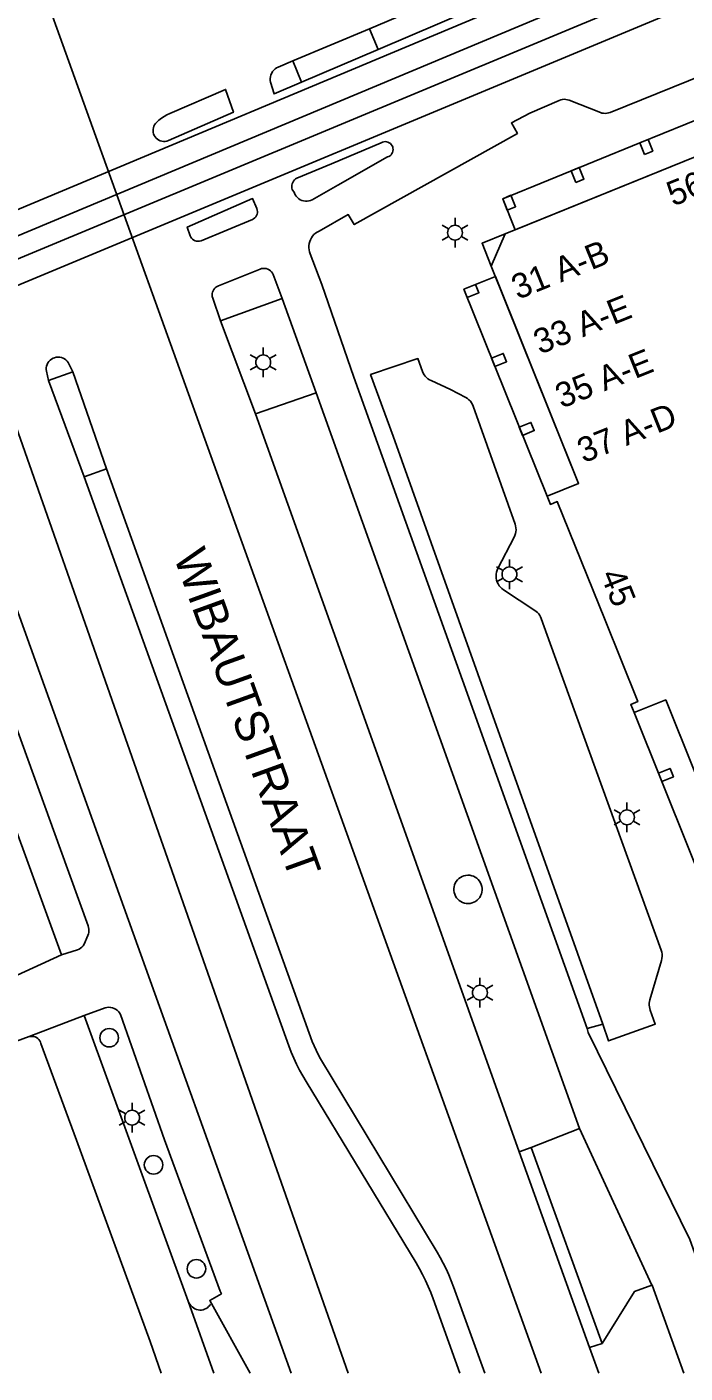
# Model space of a CAD drawing. Extents: x 122462 to 123306, y 485548 to 486417.
# Drawn here: x 122505.6 to 122545.5, y 485548.3 to 485629.9 of the extents above; entities that cross this region are included whole.
import ezdxf

# ---------------------------------------------------------------- set-up
doc = ezdxf.new("R2010")
doc.units = 0
for name, color, linetype in [('Level 1', 7, 'Continuous'), ('Level 10', 7, 'Continuous'), ('Level 17', 7, 'Continuous'), ('Level 18', 7, 'Continuous'), ('Level 34', 7, 'Continuous'), ('Level 37', 7, 'Continuous'), ('Level 41', 7, 'Continuous'), ('Level 50', 7, 'Continuous'), ('Level 53', 7, 'Continuous'), ('Level 58', 7, 'Continuous'), ('Level 59', 7, 'Continuous')]:
    doc.layers.add(name, color=color, linetype=linetype)

msp = doc.modelspace()

# ---------------------------------------------------------------- linework, layer by layer
at = {"layer": 'Level 1'}
msp.add_lwpolyline([(122560.028, 485629.679), (122559.989, 485629.769), (122553.479, 485627.159), (122546.969, 485624.549), (122547.73, 485622.658), (122534.62, 485617.34), (122533.779, 485615.38), (122539.073, 485602.225), (122537.16, 485601.456), (122537.361, 485600.955), (122537.78, 485601.123), (122540.672, 485593.931), (122542.652, 485589.007), (122542.233, 485588.839), (122542.435, 485588.338), (122544.349, 485589.107), (122549.63, 485575.969), (122549.863, 485576.064), (122551.487, 485575.365), (122551.58, 485575.13), (122554.564, 485576.331), (122564.72, 485580.417), (122565.489, 485578.499), (122565.978, 485578.697)], dxfattribs=at)
at = {"layer": 'Level 10'}
for points in [[(122535.23, 485617.589), (122534.469, 485619.479), (122542.783, 485622.853), (122546.969, 485624.549), (122547.73, 485622.658), (122535.23, 485617.589)], [(122533.779, 485615.38), (122533.219, 485616.779), (122534.62, 485617.34), (122533.779, 485615.38)], [(122537.16, 485601.456), (122532.12, 485613.989), (122532.827, 485614.275), (122534.031, 485614.759), (122539.073, 485602.225), (122537.16, 485601.456)], [(122547.469, 485575.809), (122542.435, 485588.338), (122544.349, 485589.107), (122549.386, 485576.581), (122547.469, 485575.809)]]:
    msp.add_lwpolyline(points, dxfattribs=at)
at = {"layer": 'Level 17'}
for p, q in [((122544.761, 485636.151), (122526.932, 485628.524)), ((122526.406, 485629.777), (122521.747, 485627.821)), ((122526.932, 485628.524), (122526.406, 485629.777)), ((122526.932, 485628.524), (122522.286, 485626.538)), ((122522.286, 485626.538), (122521.747, 485627.821)), ((122521.111, 485613.431), (122517.361, 485612.081)), ((122521.111, 485613.431), (122523.171, 485607.711)), ((122519.491, 485606.441), (122517.361, 485612.081)), ((122508.42, 485608.989), (122506.95, 485608.459)), ((122508.42, 485608.989), (122510.45, 485603.109)), ((122509.111, 485602.628), (122506.95, 485608.459)), ((122523.171, 485607.711), (122519.491, 485606.441)), ((122510.45, 485603.109), (122509.111, 485602.628)), ((122507.738, 485573.663), (122502.435, 485571.247)), ((122505.771, 485568.706), (122509.112, 485569.984)), ((122509.112, 485569.984), (122515.408, 485552.673)), ((122539.59, 485569.199), (122540.54, 485569.469)), ((122536.2, 485561.994), (122539.134, 485563.135)), ((122539.134, 485563.135), (122543.515, 485553.64)), ((122535.46, 485561.732), (122536.2, 485561.994)), ((122539.736, 485549.865), (122535.46, 485561.732)), ((122540.498, 485550.124), (122536.2, 485561.994)), ((122516.959, 485548.322), (122515.408, 485552.673)), ((122539.736, 485549.865), (122540.498, 485550.124))]:
    msp.add_line(p, q, dxfattribs=at)
for points in [[(122526.406, 485629.777), (122528.631, 485630.711), (122544.761, 485636.151)], [(122539.59, 485569.199), (122532.033, 485590.296), (122525.451, 485608.671), (122523.51, 485614.287), (122522.809, 485616.138), (122522.766, 485616.256), (122522.737, 485616.379), (122522.723, 485616.504), (122522.724, 485616.63), (122522.74, 485616.755), (122522.772, 485616.877), (122522.817, 485616.994), (122522.877, 485617.105), (122522.949, 485617.209), (122523.033, 485617.302), (122523.128, 485617.385), (122523.232, 485617.456), (122523.344, 485617.514), (122525.105, 485618.519), (122525.478, 485617.912), (122535.365, 485623.43), (122534.998, 485624.066), (122536.117, 485624.652), (122537.888, 485625.436), (122537.985, 485625.47), (122538.086, 485625.49), (122538.189, 485625.498), (122538.292, 485625.493), (122538.393, 485625.474), (122538.491, 485625.443), (122540.389, 485624.7), (122540.485, 485624.669), (122540.584, 485624.651), (122540.685, 485624.645), (122540.786, 485624.652), (122540.885, 485624.671), (122540.981, 485624.703), (122552.488, 485629.346)], [(122522.286, 485626.538), (122520.611, 485625.821), (122520.402, 485626.537), (122520.385, 485626.647), (122520.383, 485626.759), (122520.397, 485626.87), (122520.426, 485626.978), (122520.47, 485627.08), (122520.527, 485627.176), (122520.598, 485627.263), (122520.68, 485627.339), (122520.771, 485627.403), (122520.871, 485627.453), (122521.747, 485627.821)], [(122513.919, 485622.946), (122513.817, 485622.959), (122513.719, 485622.987), (122513.626, 485623.029), (122513.541, 485623.085), (122513.465, 485623.154), (122513.4, 485623.233), (122513.351, 485623.315), (122513.315, 485623.403), (122513.291, 485623.495), (122513.281, 485623.589), (122513.284, 485623.684), (122513.301, 485623.778), (122513.33, 485623.868), (122513.373, 485623.954), (122513.427, 485624.032), (122513.491, 485624.102), (122513.636, 485624.23), (122513.79, 485624.347), (122513.951, 485624.454), (122514.119, 485624.549), (122514.294, 485624.632), (122517.671, 485626.101), (122518.151, 485624.711), (122514.218, 485623), (122514.121, 485622.967), (122514.021, 485622.949), (122513.919, 485622.946)], [(122522.619, 485619.324), (122522.51, 485619.325), (122522.403, 485619.341), (122522.299, 485619.372), (122522.2, 485619.417), (122522.109, 485619.476), (122522.027, 485619.547), (122521.956, 485619.629), (122521.897, 485619.72), (122521.852, 485619.819), (122521.846, 485619.839), (122521.72, 485620.028), (122521.695, 485620.115), (122521.685, 485620.205), (122521.69, 485620.295), (122521.709, 485620.383), (122521.743, 485620.467), (122521.79, 485620.544), (122521.849, 485620.613), (122521.918, 485620.671), (122521.996, 485620.717), (122524.085, 485621.595), (122527.112, 485622.867), (122527.188, 485622.903), (122527.269, 485622.925), (122527.352, 485622.933), (122527.436, 485622.926), (122527.517, 485622.904), (122527.593, 485622.868), (122527.662, 485622.819), (122527.72, 485622.759), (122527.768, 485622.69), (122527.802, 485622.613), (122527.822, 485622.531), (122527.828, 485622.448), (122527.818, 485622.364), (122527.794, 485622.284), (122527.757, 485622.209), (122527.706, 485622.141), (122527.645, 485622.084), (122527.574, 485622.038), (122527.497, 485622.006), (122524.47, 485620.288), (122522.93, 485619.413), (122522.831, 485619.369), (122522.727, 485619.339), (122522.619, 485619.324)], [(122515.992, 485616.894), (122515.906, 485616.903), (122515.823, 485616.928), (122515.746, 485616.966), (122515.676, 485617.016), (122515.616, 485617.078), (122515.568, 485617.149), (122515.532, 485617.228), (122515.351, 485617.761), (122519.311, 485619.481), (122519.567, 485618.874), (122519.594, 485618.791), (122519.606, 485618.704), (122519.602, 485618.616), (122519.584, 485618.531), (122519.55, 485618.45), (122519.503, 485618.376), (122519.444, 485618.311), (122519.375, 485618.258), (122519.297, 485618.218), (122516.196, 485616.932), (122516.078, 485616.899), (122515.992, 485616.894)], [(122517.361, 485612.081), (122516.894, 485613.46), (122516.872, 485613.548), (122516.864, 485613.638), (122516.87, 485613.728), (122516.889, 485613.816), (122516.921, 485613.901), (122516.965, 485613.98), (122517.02, 485614.051), (122517.086, 485614.113), (122517.16, 485614.165), (122517.241, 485614.205), (122519.768, 485615.216), (122519.858, 485615.244), (122519.952, 485615.258), (122520.047, 485615.257), (122520.14, 485615.24), (122520.23, 485615.209), (122520.314, 485615.165), (122520.389, 485615.108), (122520.455, 485615.039), (122520.509, 485614.961), (122520.55, 485614.876), (122521.111, 485613.431)], [(122506.95, 485608.459), (122506.813, 485609.03), (122506.803, 485609.134), (122506.809, 485609.238), (122506.829, 485609.34), (122506.863, 485609.439), (122506.912, 485609.531), (122506.973, 485609.616), (122507.045, 485609.691), (122507.128, 485609.755), (122507.218, 485609.806), (122507.315, 485609.844), (122507.417, 485609.868), (122507.521, 485609.877), (122507.625, 485609.871), (122507.727, 485609.85), (122507.826, 485609.815), (122507.918, 485609.766), (122508.002, 485609.705), (122508.077, 485609.632), (122508.14, 485609.549), (122508.42, 485608.989)], [(122540.54, 485569.469), (122532.965, 485590.688), (122527.824, 485605.088), (122526.459, 485608.825), (122529.333, 485609.788), (122529.62, 485609.012), (122529.658, 485608.908), (122529.71, 485608.81), (122529.774, 485608.719), (122529.85, 485608.639), (122529.936, 485608.569), (122530.031, 485608.511), (122530.133, 485608.467), (122531.315, 485607.914), (122532.235, 485607.437), (122532.335, 485607.372), (122532.427, 485607.296), (122532.509, 485607.209), (122532.58, 485607.113), (122532.639, 485607.01), (122532.686, 485606.9), (122535.221, 485599.763), (122535.254, 485599.65), (122535.273, 485599.534), (122535.279, 485599.417), (122535.271, 485599.3), (122535.249, 485599.184), (122535.213, 485599.072), (122535.165, 485598.965), (122534.178, 485597.076), (122534.128, 485596.964), (122534.092, 485596.847), (122534.071, 485596.726), (122534.065, 485596.604), (122534.073, 485596.481), (122534.097, 485596.361), (122534.135, 485596.245), (122534.187, 485596.134), (122534.253, 485596.03), (122534.33, 485595.935), (122534.419, 485595.85), (122534.517, 485595.777), (122536.417, 485594.534), (122536.503, 485594.47), (122536.583, 485594.398), (122536.654, 485594.318), (122536.716, 485594.23), (122536.768, 485594.137), (122536.81, 485594.038), (122537.354, 485592.535), (122544.081, 485573.94), (122544.115, 485573.82), (122544.133, 485573.697), (122544.137, 485573.573), (122544.124, 485573.449), (122544.097, 485573.328), (122543.393, 485570.936), (122543.368, 485570.833), (122543.355, 485570.729), (122543.352, 485570.623), (122543.361, 485570.518), (122543.381, 485570.414), (122543.411, 485570.313), (122543.72, 485569.46), (122540.882, 485568.445), (122540.54, 485569.469)], [(122539.134, 485563.135), (122529.751, 485589.336), (122523.171, 485607.711)], [(122519.491, 485606.441), (122526.15, 485587.82), (122535.46, 485561.732)], [(122531.876, 485548.322), (122530.258, 485552.823), (122530.116, 485553.199), (122529.962, 485553.569), (122529.795, 485553.935), (122529.616, 485554.294), (122529.425, 485554.647), (122529.223, 485554.994), (122522.55, 485565.985), (122522.348, 485566.33), (122522.158, 485566.682), (122521.98, 485567.04), (122521.813, 485567.404), (122521.659, 485567.773), (122521.517, 485568.147), (122515.979, 485583.54), (122509.111, 485602.628)], [(122510.45, 485603.109), (122517.293, 485584.093), (122522.933, 485568.418), (122523.039, 485568.146), (122523.158, 485567.879), (122523.29, 485567.618), (122523.435, 485567.364), (122530.493, 485555.657), (122530.688, 485555.321), (122530.872, 485554.979), (122531.045, 485554.631), (122531.207, 485554.278), (122531.357, 485553.92), (122531.495, 485553.557), (122533.389, 485548.322)], [(122507.738, 485573.663), (122505.706, 485579.217), (122498.51, 485598.889)], [(122521.644, 485548.322), (122509.916, 485580.988), (122504.34, 485596.519)], [(122504.34, 485596.519), (122504.742, 485588.142), (122507.678, 485580.047), (122509.348, 485575.418), (122509.376, 485575.322), (122509.392, 485575.223), (122509.395, 485575.123), (122509.386, 485575.024), (122509.364, 485574.926), (122509.331, 485574.832), (122509.095, 485574.31), (122509.038, 485574.218), (122508.969, 485574.135), (122508.888, 485574.063), (122508.797, 485574.004), (122508.699, 485573.959), (122507.738, 485573.663)], [(122509.112, 485569.984), (122510.379, 485570.449), (122510.486, 485570.474), (122510.595, 485570.483), (122510.704, 485570.477), (122510.812, 485570.455), (122510.915, 485570.418), (122511.012, 485570.367), (122511.1, 485570.302), (122511.179, 485570.226), (122511.245, 485570.139), (122511.299, 485570.043), (122513.978, 485562.455), (122517.347, 485553.282), (122517.419, 485553.131), (122516.72, 485552.725), (122519.161, 485548.322)], [(122548.73, 485548.322), (122545.812, 485556.412), (122539.654, 485568.949), (122539.59, 485569.199)], [(122497.456, 485563.281), (122497.493, 485563.528), (122497.545, 485563.773), (122497.612, 485564.013), (122497.694, 485564.249), (122497.79, 485564.48), (122497.9, 485564.704), (122498.023, 485564.922), (122498.16, 485565.131), (122498.31, 485565.331), (122498.471, 485565.522), (122498.644, 485565.702), (122498.827, 485565.872), (122499.021, 485566.029), (122499.224, 485566.175), (122499.436, 485566.308), (122499.655, 485566.427), (122499.882, 485566.533), (122500.114, 485566.625), (122505.771, 485568.706)], [(122505.771, 485568.706), (122505.862, 485568.723), (122505.954, 485568.725), (122506.045, 485568.713), (122506.134, 485568.686), (122506.217, 485568.646), (122506.292, 485568.593), (122506.359, 485568.529), (122506.414, 485568.455), (122506.457, 485568.373), (122506.487, 485568.286), (122508.641, 485562.439), (122513.106, 485550.244), (122513.781, 485548.322)], [(122540.498, 485550.124), (122542.453, 485553.267), (122543.515, 485553.64)], [(122543.515, 485553.64), (122543.525, 485553.643), (122545.457, 485548.322)], [(122516.765, 485552.498), (122516.711, 485552.418), (122516.647, 485552.346), (122516.575, 485552.282), (122516.494, 485552.229), (122516.407, 485552.187), (122516.316, 485552.157), (122516.221, 485552.139), (122516.117, 485552.14), (122516.014, 485552.155), (122515.914, 485552.182), (122515.818, 485552.222), (122515.727, 485552.273), (122515.644, 485552.336), (122515.569, 485552.408), (122515.504, 485552.49), (122515.45, 485552.578), (122515.408, 485552.673)], [(122539.736, 485549.865), (122540.292, 485548.322)]]:
    msp.add_lwpolyline(points, dxfattribs=at)
at = {"layer": 'Level 18'}
for points in [[(122536.802, 485548.322), (122486.244, 485688.656), (122463.104, 485752.601), (122462.03, 485755.597)], [(122462.03, 485722.381), (122475.9, 485684.915), (122504.434, 485607.215), (122525.107, 485548.322)]]:
    msp.add_lwpolyline(points, dxfattribs=at)
at = {"layer": 'Level 34'}
for points in [[(122543.065, 485622.157), (122542.783, 485622.853), (122543.283, 485623.056), (122543.565, 485622.36), (122543.065, 485622.157)], [(122538.895, 485620.466), (122538.613, 485621.161), (122539.113, 485621.364), (122539.395, 485620.669), (122538.895, 485620.466)], [(122534.75, 485618.785), (122534.469, 485619.479), (122534.972, 485619.685), (122535.252, 485618.988), (122534.75, 485618.785)], [(122532.323, 485613.49), (122532.12, 485613.989), (122532.827, 485614.275), (122533.029, 485613.774), (122532.323, 485613.49)], [(122534.001, 485609.315), (122533.8, 485609.816), (122534.505, 485610.1), (122534.707, 485609.598), (122534.001, 485609.315)], [(122535.68, 485605.139), (122535.478, 485605.641), (122536.184, 485605.924), (122536.385, 485605.423), (122535.68, 485605.139)], [(122544.113, 485584.162), (122543.909, 485584.672), (122544.614, 485584.956), (122544.819, 485584.446), (122544.113, 485584.162)]]:
    msp.add_lwpolyline(points, dxfattribs=at)
at = {"layer": 'Level 37'}
for points in [[(122831.695, 485753.286), (122749.349, 485719.414), (122746.888, 485718.394), (122744.433, 485717.362), (122741.982, 485716.318), (122739.537, 485715.262), (122737.097, 485714.193), (122734.663, 485713.112), (122732.234, 485712.019), (122729.811, 485710.913), (122727.393, 485709.796), (122725.051, 485708.714), (122722.702, 485707.646), (122720.348, 485706.592), (122717.987, 485705.55), (122715.621, 485704.523), (122713.249, 485703.509), (122710.871, 485702.509), (122708.487, 485701.522), (122706.098, 485700.549), (122540.465, 485633.647), (122497.591, 485615.701), (122462.03, 485601.437)], [(122832.259, 485751.918), (122749.912, 485718.045), (122747.458, 485717.028), (122745.009, 485715.999), (122742.566, 485714.958), (122740.128, 485713.905), (122737.695, 485712.839), (122735.267, 485711.761), (122732.845, 485710.671), (122730.428, 485709.568), (122728.017, 485708.454), (122725.667, 485707.369), (122723.311, 485706.297), (122720.949, 485705.239), (122718.581, 485704.195), (122716.207, 485703.164), (122713.827, 485702.146), (122711.441, 485701.143), (122709.049, 485700.153), (122706.652, 485699.177), (122541.028, 485632.278), (122498.152, 485614.332), (122462.03, 485599.841)], [(122462.03, 485598.45), (122499.057, 485613.321), (122548.623, 485633.976), (122706.621, 485697.803), (122708.996, 485698.77), (122711.365, 485699.751), (122713.729, 485700.746), (122716.087, 485701.753), (122718.44, 485702.774), (122720.787, 485703.808), (122723.127, 485704.856), (122725.462, 485705.916), (122727.791, 485706.99), (122730.21, 485708.107), (122732.634, 485709.211), (122735.064, 485710.304), (122737.499, 485711.384), (122739.94, 485712.452), (122742.386, 485713.508), (122744.837, 485714.552), (122747.294, 485715.584), (122749.755, 485716.603), (122832.9, 485750.796)], [(122833.463, 485749.428), (122750.317, 485715.234), (122747.862, 485714.217), (122745.413, 485713.189), (122742.969, 485712.148), (122740.53, 485711.095), (122738.096, 485710.029), (122735.667, 485708.952), (122733.244, 485707.863), (122730.827, 485706.761), (122728.414, 485705.648), (122726.078, 485704.571), (122723.735, 485703.506), (122721.387, 485702.455), (122719.033, 485701.418), (122716.672, 485700.394), (122714.306, 485699.383), (122711.935, 485698.385), (122709.557, 485697.401), (122707.175, 485696.431), (122549.185, 485632.607), (122499.617, 485611.951), (122462.03, 485596.856)]]:
    msp.add_lwpolyline(points, dxfattribs=at)
at = {"layer": 'Level 41'}
msp.add_lwpolyline([(122532.38, 485576.772), (122532.263, 485576.778), (122532.149, 485576.8), (122532.038, 485576.838), (122531.933, 485576.89), (122531.837, 485576.956), (122531.75, 485577.034), (122531.675, 485577.124), (122531.613, 485577.222), (122531.564, 485577.329), (122531.531, 485577.44), (122531.513, 485577.556), (122531.511, 485577.673), (122531.524, 485577.789), (122531.553, 485577.902), (122531.598, 485578.01), (122531.656, 485578.111), (122531.728, 485578.203), (122531.812, 485578.284), (122531.906, 485578.354), (122532.008, 485578.41), (122532.117, 485578.452), (122532.231, 485578.478), (122532.365, 485578.489), (122532.482, 485578.481), (122532.596, 485578.458), (122532.706, 485578.42), (122532.81, 485578.366), (122532.906, 485578.3), (122532.992, 485578.22), (122533.066, 485578.13), (122533.127, 485578.031), (122533.175, 485577.924), (122533.207, 485577.812), (122533.224, 485577.696), (122533.225, 485577.58), (122533.21, 485577.464), (122533.18, 485577.351), (122533.134, 485577.243), (122533.075, 485577.143), (122533.002, 485577.052), (122532.918, 485576.971), (122532.823, 485576.902), (122532.72, 485576.847), (122532.61, 485576.807), (122532.496, 485576.782), (122532.38, 485576.772)], dxfattribs=at)
at = {"layer": 'Level 50'}
for p, q in [((122531.58, 485617.869), (122531.58, 485618.319)), ((122531.19, 485617.644), (122530.8, 485617.869)), ((122531.19, 485617.194), (122530.8, 485616.969)), ((122532.359, 485617.869), (122531.969, 485617.644)), ((122532.359, 485616.969), (122531.969, 485617.194)), ((122531.58, 485616.519), (122531.58, 485616.969)), ((122519.565, 485609.786), (122519.175, 485610.011)), ((122519.955, 485610.011), (122519.955, 485610.461)), ((122520.734, 485610.011), (122520.344, 485609.786)), ((122519.565, 485609.336), (122519.175, 485609.111)), ((122519.955, 485608.661), (122519.955, 485609.111)), ((122520.734, 485609.111), (122520.344, 485609.336)), ((122534.882, 485597.169), (122534.882, 485597.619)), ((122534.492, 485596.944), (122534.102, 485597.169)), ((122535.661, 485597.169), (122535.271, 485596.944)), ((122534.492, 485596.494), (122534.102, 485596.269)), ((122534.882, 485595.819), (122534.882, 485596.269)), ((122535.661, 485596.269), (122535.271, 485596.494)), ((122541.999, 485582.447), (122541.999, 485582.897)), ((122541.609, 485582.222), (122541.219, 485582.447)), ((122542.778, 485582.447), (122542.388, 485582.222)), ((122541.609, 485581.772), (122541.219, 485581.547)), ((122541.999, 485581.097), (122541.999, 485581.547)), ((122542.778, 485581.547), (122542.388, 485581.772)), ((122533.09, 485571.819), (122533.09, 485572.269)), ((122532.7, 485571.594), (122532.31, 485571.819)), ((122533.869, 485571.819), (122533.479, 485571.594)), ((122532.7, 485571.144), (122532.31, 485570.919)), ((122533.09, 485570.469), (122533.09, 485570.919)), ((122533.869, 485570.919), (122533.479, 485571.144)), ((122511.62, 485564.024), (122511.23, 485564.249)), ((122512.01, 485564.249), (122512.01, 485564.699)), ((122512.789, 485564.249), (122512.399, 485564.024)), ((122511.62, 485563.574), (122511.23, 485563.349)), ((122512.01, 485562.899), (122512.01, 485563.349)), ((122512.789, 485563.349), (122512.399, 485563.574))]:
    msp.add_line(p, q, dxfattribs=at)
for centre in [(122531.58, 485617.419), (122519.955, 485609.561), (122534.882, 485596.719), (122541.999, 485581.997), (122533.09, 485571.369), (122512.01, 485563.799)]:
    msp.add_circle(centre, 0.45, dxfattribs=at)
at = {"layer": 'Level 53'}
for centre in [(122510.62, 485568.639), (122513.31, 485560.939), (122515.91, 485554.639)]:
    msp.add_circle(centre, 0.56, dxfattribs=at)

# ---------------------------------------------------------------- texts
at = {"layer": 'Level 58'}
for s, rotation, p in [('56', 21.8128, (122544.791, 485618.995)), ('31 A-B', 21.95539, (122535.389, 485613.344)), ('33 A-E', 21.91796, (122536.724, 485610.024)), ('35 A-E', 21.92091, (122538.04, 485606.753)), ('37 A-D', 21.90898, (122539.372, 485603.441)), ('45', 291.89644, (122540.37, 485596.692))]:
    msp.add_text(s, height=1.5, rotation=rotation, dxfattribs=at).set_placement(p)
at = {"layer": 'Level 59'}
msp.add_text('WIBAUTSTRAAT', height=2, rotation=289.84115, dxfattribs=at).set_placement((122514.502, 485597.827))

doc.saveas('drawing.dxf')
